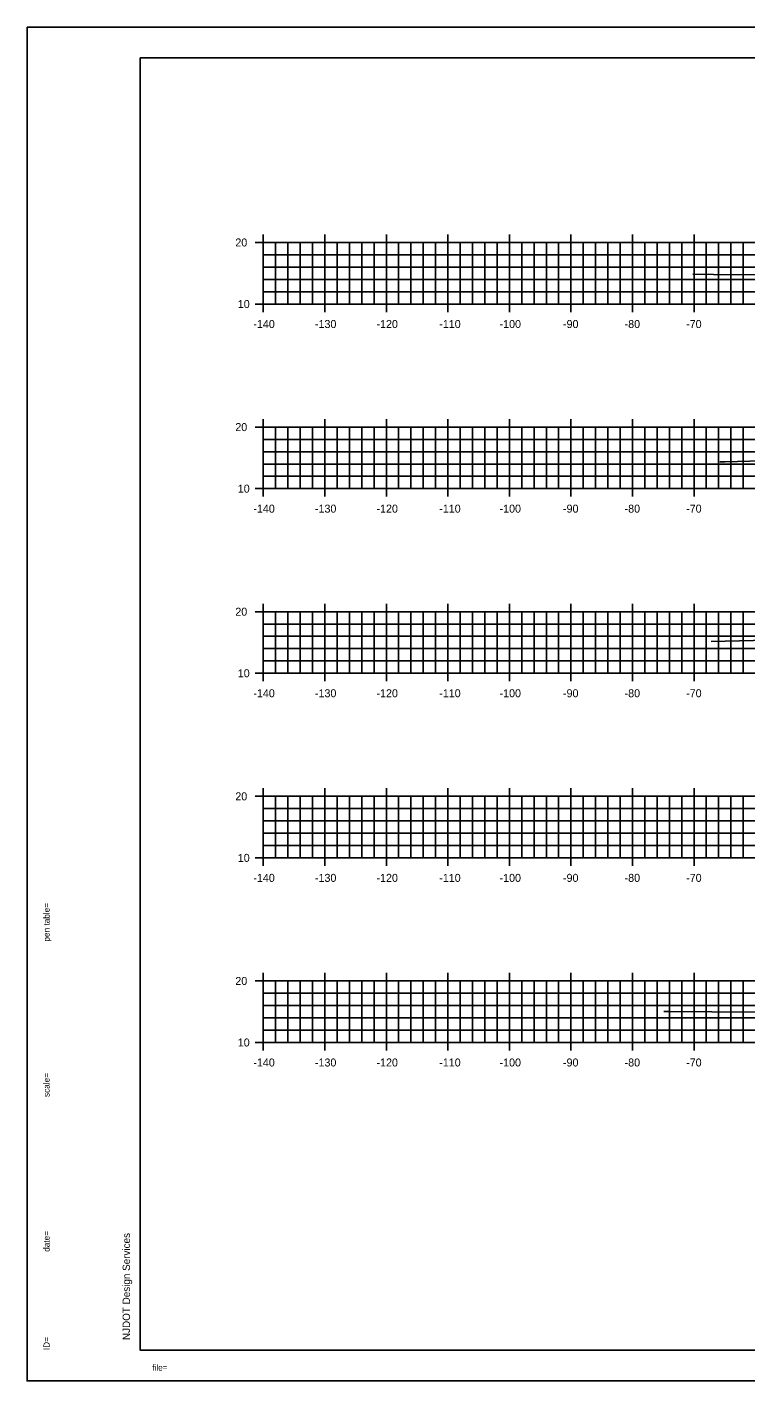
# Model space of a CAD drawing. Extents: x 40011 to 50684, y 49949 to 72236.
# Drawn here: x 40676.3 to 40793.2, y 68351.8 to 68571.8 of the extents above; entities that cross this region are included whole.
import ezdxf

# ---------------------------------------------------------------- set-up
doc = ezdxf.new("R2010")
doc.units = 0
for name, color, linetype in [('1', 7, 'Continuous'), ('41', 7, 'Continuous'), ('51', 7, 'Continuous'), ('53', 7, 'Continuous'), ('55', 7, 'Continuous'), ('57', 7, 'Continuous'), ('60', 7, 'Continuous')]:
    doc.layers.add(name, color=color, linetype=linetype)

msp = doc.modelspace()

# ---------------------------------------------------------------- linework, layer by layer
at = {"layer": '1'}
for p, q in [((41025.73, 68571.8), (40676.34, 68571.8)), ((40694.72, 68566.8), (40694.72, 68356.8)), ((41024.72, 68566.8), (40694.72, 68566.8)), ((40694.72, 68356.8), (41024.72, 68356.8)), ((41025.73, 68351.8), (40676.34, 68351.8))]:
    msp.add_line(p, q, dxfattribs=at)
at = {"layer": '41'}
for points in [[(40676.34, 68571.8), (41025.73, 68571.8), (41025.73, 68351.8), (40676.34, 68351.8)], [(40694.72, 68566.8), (41024.72, 68566.8), (41024.72, 68356.8), (40694.72, 68356.8)]]:
    msp.add_lwpolyline(points, close=True, dxfattribs=at)
at = {"layer": '51'}
for p, q in [((40713.42, 68536.8), (40714.72, 68536.8)), ((40714.72, 68526.8), (40714.72, 68536.8)), ((40716.72, 68526.8), (40716.72, 68536.8)), ((40718.72, 68526.8), (40718.72, 68536.8)), ((40720.72, 68526.8), (40720.72, 68536.8)), ((40722.72, 68526.8), (40722.72, 68536.8)), ((40726.72, 68526.8), (40726.72, 68536.8)), ((40728.72, 68526.8), (40728.72, 68536.8)), ((40730.72, 68526.8), (40730.72, 68536.8)), ((40732.72, 68526.8), (40732.72, 68536.8)), ((40736.72, 68526.8), (40736.72, 68536.8)), ((40738.72, 68526.8), (40738.72, 68536.8)), ((40740.72, 68526.8), (40740.72, 68536.8)), ((40742.72, 68526.8), (40742.72, 68536.8)), ((40746.72, 68526.8), (40746.72, 68536.8)), ((40748.72, 68526.8), (40748.72, 68536.8)), ((40750.72, 68526.8), (40750.72, 68536.8)), ((40752.72, 68526.8), (40752.72, 68536.8)), ((40756.72, 68526.8), (40756.72, 68536.8)), ((40758.72, 68526.8), (40758.72, 68536.8)), ((40760.72, 68526.8), (40760.72, 68536.8)), ((40762.72, 68526.8), (40762.72, 68536.8)), ((40766.72, 68526.8), (40766.72, 68536.8)), ((40768.72, 68526.8), (40768.72, 68536.8)), ((40770.72, 68526.8), (40770.72, 68536.8)), ((40772.72, 68526.8), (40772.72, 68536.8)), ((40776.72, 68526.8), (40776.72, 68536.8)), ((40778.72, 68526.8), (40778.72, 68536.8)), ((40780.72, 68526.8), (40780.72, 68536.8)), ((40782.72, 68526.8), (40782.72, 68536.8)), ((40786.72, 68526.8), (40786.72, 68536.8)), ((40788.72, 68526.8), (40788.72, 68536.8)), ((40790.72, 68526.8), (40790.72, 68536.8)), ((40792.72, 68526.8), (40792.72, 68536.8)), ((40713.42, 68526.8), (40714.72, 68526.8)), ((40714.72, 68526.8), (40994.72, 68526.8)), ((40714.72, 68525.5), (40714.72, 68526.8)), ((40724.72, 68525.5), (40724.72, 68526.8)), ((40734.72, 68525.5), (40734.72, 68526.8)), ((40744.72, 68525.5), (40744.72, 68526.8)), ((40754.72, 68525.5), (40754.72, 68526.8)), ((40764.72, 68525.5), (40764.72, 68526.8)), ((40774.72, 68525.5), (40774.72, 68526.8)), ((40784.72, 68525.5), (40784.72, 68526.8)), ((40713.42, 68506.8), (40714.72, 68506.8)), ((40714.72, 68496.8), (40714.72, 68506.8)), ((40716.72, 68496.8), (40716.72, 68506.8)), ((40718.72, 68496.8), (40718.72, 68506.8)), ((40720.72, 68496.8), (40720.72, 68506.8)), ((40722.72, 68496.8), (40722.72, 68506.8)), ((40726.72, 68496.8), (40726.72, 68506.8)), ((40728.72, 68496.8), (40728.72, 68506.8)), ((40730.72, 68496.8), (40730.72, 68506.8)), ((40732.72, 68496.8), (40732.72, 68506.8)), ((40736.72, 68496.8), (40736.72, 68506.8)), ((40738.72, 68496.8), (40738.72, 68506.8)), ((40740.72, 68496.8), (40740.72, 68506.8)), ((40742.72, 68496.8), (40742.72, 68506.8)), ((40746.72, 68496.8), (40746.72, 68506.8)), ((40748.72, 68496.8), (40748.72, 68506.8)), ((40750.72, 68496.8), (40750.72, 68506.8)), ((40752.72, 68496.8), (40752.72, 68506.8)), ((40756.72, 68496.8), (40756.72, 68506.8)), ((40758.72, 68496.8), (40758.72, 68506.8)), ((40760.72, 68496.8), (40760.72, 68506.8)), ((40762.72, 68496.8), (40762.72, 68506.8)), ((40766.72, 68496.8), (40766.72, 68506.8)), ((40768.72, 68496.8), (40768.72, 68506.8)), ((40770.72, 68496.8), (40770.72, 68506.8)), ((40772.72, 68496.8), (40772.72, 68506.8)), ((40776.72, 68496.8), (40776.72, 68506.8)), ((40778.72, 68496.8), (40778.72, 68506.8)), ((40780.72, 68496.8), (40780.72, 68506.8)), ((40782.72, 68496.8), (40782.72, 68506.8)), ((40786.72, 68496.8), (40786.72, 68506.8)), ((40788.72, 68496.8), (40788.72, 68506.8)), ((40790.72, 68496.8), (40790.72, 68506.8)), ((40792.72, 68496.8), (40792.72, 68506.8)), ((40713.42, 68496.8), (40714.72, 68496.8)), ((40714.72, 68496.8), (40994.72, 68496.8)), ((40714.72, 68495.5), (40714.72, 68496.8)), ((40724.72, 68495.5), (40724.72, 68496.8)), ((40734.72, 68495.5), (40734.72, 68496.8)), ((40744.72, 68495.5), (40744.72, 68496.8)), ((40754.72, 68495.5), (40754.72, 68496.8)), ((40764.72, 68495.5), (40764.72, 68496.8)), ((40774.72, 68495.5), (40774.72, 68496.8)), ((40784.72, 68495.5), (40784.72, 68496.8)), ((40713.42, 68476.8), (40714.72, 68476.8)), ((40714.72, 68466.8), (40714.72, 68476.8)), ((40716.72, 68466.8), (40716.72, 68476.8)), ((40718.72, 68466.8), (40718.72, 68476.8)), ((40720.72, 68466.8), (40720.72, 68476.8)), ((40722.72, 68466.8), (40722.72, 68476.8)), ((40726.72, 68466.8), (40726.72, 68476.8)), ((40728.72, 68466.8), (40728.72, 68476.8)), ((40730.72, 68466.8), (40730.72, 68476.8)), ((40732.72, 68466.8), (40732.72, 68476.8)), ((40736.72, 68466.8), (40736.72, 68476.8)), ((40738.72, 68466.8), (40738.72, 68476.8)), ((40740.72, 68466.8), (40740.72, 68476.8)), ((40742.72, 68466.8), (40742.72, 68476.8)), ((40746.72, 68466.8), (40746.72, 68476.8)), ((40748.72, 68466.8), (40748.72, 68476.8)), ((40750.72, 68466.8), (40750.72, 68476.8)), ((40752.72, 68466.8), (40752.72, 68476.8)), ((40756.72, 68466.8), (40756.72, 68476.8)), ((40758.72, 68466.8), (40758.72, 68476.8)), ((40760.72, 68466.8), (40760.72, 68476.8)), ((40762.72, 68466.8), (40762.72, 68476.8)), ((40766.72, 68466.8), (40766.72, 68476.8)), ((40768.72, 68466.8), (40768.72, 68476.8)), ((40770.72, 68466.8), (40770.72, 68476.8)), ((40772.72, 68466.8), (40772.72, 68476.8)), ((40776.72, 68466.8), (40776.72, 68476.8)), ((40778.72, 68466.8), (40778.72, 68476.8)), ((40780.72, 68466.8), (40780.72, 68476.8)), ((40782.72, 68466.8), (40782.72, 68476.8)), ((40786.72, 68466.8), (40786.72, 68476.8)), ((40788.72, 68466.8), (40788.72, 68476.8)), ((40790.72, 68466.8), (40790.72, 68476.8)), ((40792.72, 68466.8), (40792.72, 68476.8)), ((40713.42, 68466.8), (40714.72, 68466.8)), ((40714.72, 68466.8), (40994.72, 68466.8)), ((40714.72, 68465.5), (40714.72, 68466.8)), ((40724.72, 68465.5), (40724.72, 68466.8)), ((40734.72, 68465.5), (40734.72, 68466.8)), ((40744.72, 68465.5), (40744.72, 68466.8)), ((40754.72, 68465.5), (40754.72, 68466.8)), ((40764.72, 68465.5), (40764.72, 68466.8)), ((40774.72, 68465.5), (40774.72, 68466.8)), ((40784.72, 68465.5), (40784.72, 68466.8)), ((40713.42, 68446.8), (40714.72, 68446.8)), ((40714.72, 68436.8), (40714.72, 68446.8)), ((40716.72, 68436.8), (40716.72, 68446.8)), ((40718.72, 68436.8), (40718.72, 68446.8)), ((40720.72, 68436.8), (40720.72, 68446.8)), ((40722.72, 68436.8), (40722.72, 68446.8)), ((40726.72, 68436.8), (40726.72, 68446.8)), ((40728.72, 68436.8), (40728.72, 68446.8)), ((40730.72, 68436.8), (40730.72, 68446.8)), ((40732.72, 68436.8), (40732.72, 68446.8)), ((40736.72, 68436.8), (40736.72, 68446.8)), ((40738.72, 68436.8), (40738.72, 68446.8)), ((40740.72, 68436.8), (40740.72, 68446.8)), ((40742.72, 68436.8), (40742.72, 68446.8)), ((40746.72, 68436.8), (40746.72, 68446.8)), ((40748.72, 68436.8), (40748.72, 68446.8)), ((40750.72, 68436.8), (40750.72, 68446.8)), ((40752.72, 68436.8), (40752.72, 68446.8)), ((40756.72, 68436.8), (40756.72, 68446.8)), ((40758.72, 68436.8), (40758.72, 68446.8)), ((40760.72, 68436.8), (40760.72, 68446.8)), ((40762.72, 68436.8), (40762.72, 68446.8)), ((40766.72, 68436.8), (40766.72, 68446.8)), ((40768.72, 68436.8), (40768.72, 68446.8)), ((40770.72, 68436.8), (40770.72, 68446.8)), ((40772.72, 68436.8), (40772.72, 68446.8)), ((40776.72, 68436.8), (40776.72, 68446.8)), ((40778.72, 68436.8), (40778.72, 68446.8)), ((40780.72, 68436.8), (40780.72, 68446.8)), ((40782.72, 68436.8), (40782.72, 68446.8)), ((40786.72, 68436.8), (40786.72, 68446.8)), ((40788.72, 68436.8), (40788.72, 68446.8)), ((40790.72, 68436.8), (40790.72, 68446.8)), ((40792.72, 68436.8), (40792.72, 68446.8)), ((40713.42, 68436.8), (40714.72, 68436.8)), ((40714.72, 68436.8), (40994.72, 68436.8)), ((40714.72, 68435.5), (40714.72, 68436.8)), ((40724.72, 68435.5), (40724.72, 68436.8)), ((40734.72, 68435.5), (40734.72, 68436.8)), ((40744.72, 68435.5), (40744.72, 68436.8)), ((40754.72, 68435.5), (40754.72, 68436.8)), ((40764.72, 68435.5), (40764.72, 68436.8)), ((40774.72, 68435.5), (40774.72, 68436.8)), ((40784.72, 68435.5), (40784.72, 68436.8)), ((40713.42, 68416.8), (40714.72, 68416.8)), ((40714.72, 68406.8), (40714.72, 68416.8)), ((40716.72, 68406.8), (40716.72, 68416.8)), ((40718.72, 68406.8), (40718.72, 68416.8)), ((40720.72, 68406.8), (40720.72, 68416.8)), ((40722.72, 68406.8), (40722.72, 68416.8)), ((40726.72, 68406.8), (40726.72, 68416.8)), ((40728.72, 68406.8), (40728.72, 68416.8)), ((40730.72, 68406.8), (40730.72, 68416.8)), ((40732.72, 68406.8), (40732.72, 68416.8)), ((40736.72, 68406.8), (40736.72, 68416.8)), ((40738.72, 68406.8), (40738.72, 68416.8)), ((40740.72, 68406.8), (40740.72, 68416.8)), ((40742.72, 68406.8), (40742.72, 68416.8)), ((40746.72, 68406.8), (40746.72, 68416.8)), ((40748.72, 68406.8), (40748.72, 68416.8)), ((40750.72, 68406.8), (40750.72, 68416.8)), ((40752.72, 68406.8), (40752.72, 68416.8)), ((40756.72, 68406.8), (40756.72, 68416.8)), ((40758.72, 68406.8), (40758.72, 68416.8)), ((40760.72, 68406.8), (40760.72, 68416.8)), ((40762.72, 68406.8), (40762.72, 68416.8)), ((40766.72, 68406.8), (40766.72, 68416.8)), ((40768.72, 68406.8), (40768.72, 68416.8)), ((40770.72, 68406.8), (40770.72, 68416.8)), ((40772.72, 68406.8), (40772.72, 68416.8)), ((40776.72, 68406.8), (40776.72, 68416.8)), ((40778.72, 68406.8), (40778.72, 68416.8)), ((40780.72, 68406.8), (40780.72, 68416.8)), ((40782.72, 68406.8), (40782.72, 68416.8)), ((40786.72, 68406.8), (40786.72, 68416.8)), ((40788.72, 68406.8), (40788.72, 68416.8)), ((40790.72, 68406.8), (40790.72, 68416.8)), ((40792.72, 68406.8), (40792.72, 68416.8)), ((40713.42, 68406.8), (40714.72, 68406.8)), ((40714.72, 68406.8), (40994.72, 68406.8)), ((40714.72, 68405.5), (40714.72, 68406.8)), ((40724.72, 68405.5), (40724.72, 68406.8)), ((40734.72, 68405.5), (40734.72, 68406.8)), ((40744.72, 68405.5), (40744.72, 68406.8)), ((40754.72, 68405.5), (40754.72, 68406.8)), ((40764.72, 68405.5), (40764.72, 68406.8)), ((40774.72, 68405.5), (40774.72, 68406.8)), ((40784.72, 68405.5), (40784.72, 68406.8))]:
    msp.add_line(p, q, dxfattribs=at)
at = {"layer": '53'}
for p, q in [((40714.72, 68534.8), (40994.72, 68534.8)), ((40714.72, 68532.8), (40994.72, 68532.8)), ((40714.72, 68530.8), (40994.72, 68530.8)), ((40714.72, 68528.8), (40994.72, 68528.8)), ((40714.72, 68504.8), (40994.72, 68504.8)), ((40714.72, 68502.8), (40994.72, 68502.8)), ((40714.72, 68500.8), (40994.72, 68500.8)), ((40714.72, 68498.8), (40994.72, 68498.8)), ((40714.72, 68474.8), (40994.72, 68474.8)), ((40714.72, 68472.8), (40994.72, 68472.8)), ((40714.72, 68470.8), (40994.72, 68470.8)), ((40714.72, 68468.8), (40994.72, 68468.8)), ((40714.72, 68444.8), (40994.72, 68444.8)), ((40714.72, 68442.8), (40994.72, 68442.8)), ((40714.72, 68440.8), (40994.72, 68440.8)), ((40714.72, 68438.8), (40994.72, 68438.8)), ((40714.72, 68414.8), (40994.72, 68414.8)), ((40714.72, 68412.8), (40994.72, 68412.8)), ((40714.72, 68410.8), (40994.72, 68410.8)), ((40714.72, 68408.8), (40994.72, 68408.8))]:
    msp.add_line(p, q, dxfattribs=at)
at = {"layer": '55'}
for p, q in [((40714.72, 68536.8), (40994.72, 68536.8)), ((40714.72, 68526.8), (40714.72, 68536.8)), ((40724.72, 68526.8), (40724.72, 68536.8)), ((40734.72, 68526.8), (40734.72, 68536.8)), ((40744.72, 68526.8), (40744.72, 68536.8)), ((40754.72, 68526.8), (40754.72, 68536.8)), ((40764.72, 68526.8), (40764.72, 68536.8)), ((40774.72, 68526.8), (40774.72, 68536.8)), ((40784.72, 68526.8), (40784.72, 68536.8)), ((40714.72, 68526.8), (40994.72, 68526.8)), ((40714.72, 68506.8), (40994.72, 68506.8)), ((40714.72, 68496.8), (40714.72, 68506.8)), ((40724.72, 68496.8), (40724.72, 68506.8)), ((40734.72, 68496.8), (40734.72, 68506.8)), ((40744.72, 68496.8), (40744.72, 68506.8)), ((40754.72, 68496.8), (40754.72, 68506.8)), ((40764.72, 68496.8), (40764.72, 68506.8)), ((40774.72, 68496.8), (40774.72, 68506.8)), ((40784.72, 68496.8), (40784.72, 68506.8)), ((40714.72, 68496.8), (40994.72, 68496.8)), ((40714.72, 68476.8), (40994.72, 68476.8)), ((40714.72, 68466.8), (40714.72, 68476.8)), ((40724.72, 68466.8), (40724.72, 68476.8)), ((40734.72, 68466.8), (40734.72, 68476.8)), ((40744.72, 68466.8), (40744.72, 68476.8)), ((40754.72, 68466.8), (40754.72, 68476.8)), ((40764.72, 68466.8), (40764.72, 68476.8)), ((40774.72, 68466.8), (40774.72, 68476.8)), ((40784.72, 68466.8), (40784.72, 68476.8)), ((40714.72, 68466.8), (40994.72, 68466.8)), ((40714.72, 68446.8), (40994.72, 68446.8)), ((40714.72, 68436.8), (40714.72, 68446.8)), ((40724.72, 68436.8), (40724.72, 68446.8)), ((40734.72, 68436.8), (40734.72, 68446.8)), ((40744.72, 68436.8), (40744.72, 68446.8)), ((40754.72, 68436.8), (40754.72, 68446.8)), ((40764.72, 68436.8), (40764.72, 68446.8)), ((40774.72, 68436.8), (40774.72, 68446.8)), ((40784.72, 68436.8), (40784.72, 68446.8)), ((40714.72, 68436.8), (40994.72, 68436.8)), ((40714.72, 68416.8), (40994.72, 68416.8)), ((40714.72, 68406.8), (40714.72, 68416.8)), ((40724.72, 68406.8), (40724.72, 68416.8)), ((40734.72, 68406.8), (40734.72, 68416.8)), ((40744.72, 68406.8), (40744.72, 68416.8)), ((40754.72, 68406.8), (40754.72, 68416.8)), ((40764.72, 68406.8), (40764.72, 68416.8)), ((40774.72, 68406.8), (40774.72, 68416.8)), ((40784.72, 68406.8), (40784.72, 68416.8)), ((40714.72, 68406.8), (40994.72, 68406.8))]:
    msp.add_line(p, q, dxfattribs=at)
at = {"layer": '57'}
for points in [[(40784.55, 68531.65), (40787.87, 68531.62), (40823, 68531.49), (40825.7, 68531.49), (40827.24, 68531.46), (40832.85, 68530.97), (40834.42, 68530.85), (40834.58, 68530.85), (40855.29, 68531.24), (40856.09, 68531.22), (40859.71, 68531.16), (40877.41, 68530.86), (40877.52, 68530.85), (40880.4, 68531.42), (40880.81, 68531.55), (40881.24, 68531.56), (40898.1, 68532.5), (40898.8, 68532.49), (40899.35, 68532.53), (40905.74, 68532.4), (40913.01, 68532.3), (40917.74, 68532.33), (40927.26, 68532.43)], [(40788.89, 68501.17), (40789.7, 68501.18), (40816.14, 68501.87)], [(40787.52, 68471.96), (40799, 68472.23)], [(40779.84, 68411.85), (40780.31, 68411.85), (40780.59, 68411.85), (40801.77, 68411.66)]]:
    msp.add_lwpolyline(points, dxfattribs=at)
at = {"layer": '60'}
for p, q in [((40714.72, 68538.1), (40714.72, 68536.8)), ((40724.72, 68538.1), (40724.72, 68536.8)), ((40734.72, 68538.1), (40734.72, 68536.8)), ((40744.72, 68538.1), (40744.72, 68536.8)), ((40754.72, 68538.1), (40754.72, 68536.8)), ((40764.72, 68538.1), (40764.72, 68536.8)), ((40774.72, 68538.1), (40774.72, 68536.8)), ((40784.72, 68538.1), (40784.72, 68536.8)), ((40714.72, 68508.1), (40714.72, 68506.8)), ((40724.72, 68508.1), (40724.72, 68506.8)), ((40734.72, 68508.1), (40734.72, 68506.8)), ((40744.72, 68508.1), (40744.72, 68506.8)), ((40754.72, 68508.1), (40754.72, 68506.8)), ((40764.72, 68508.1), (40764.72, 68506.8)), ((40774.72, 68508.1), (40774.72, 68506.8)), ((40784.72, 68508.1), (40784.72, 68506.8)), ((40714.72, 68478.1), (40714.72, 68476.8)), ((40724.72, 68478.1), (40724.72, 68476.8)), ((40734.72, 68478.1), (40734.72, 68476.8)), ((40744.72, 68478.1), (40744.72, 68476.8)), ((40754.72, 68478.1), (40754.72, 68476.8)), ((40764.72, 68478.1), (40764.72, 68476.8)), ((40774.72, 68478.1), (40774.72, 68476.8)), ((40784.72, 68478.1), (40784.72, 68476.8)), ((40714.72, 68448.1), (40714.72, 68446.8)), ((40724.72, 68448.1), (40724.72, 68446.8)), ((40734.72, 68448.1), (40734.72, 68446.8)), ((40744.72, 68448.1), (40744.72, 68446.8)), ((40754.72, 68448.1), (40754.72, 68446.8)), ((40764.72, 68448.1), (40764.72, 68446.8)), ((40774.72, 68448.1), (40774.72, 68446.8)), ((40784.72, 68448.1), (40784.72, 68446.8)), ((40714.72, 68418.1), (40714.72, 68416.8)), ((40724.72, 68418.1), (40724.72, 68416.8)), ((40734.72, 68418.1), (40734.72, 68416.8)), ((40744.72, 68418.1), (40744.72, 68416.8)), ((40754.72, 68418.1), (40754.72, 68416.8)), ((40764.72, 68418.1), (40764.72, 68416.8)), ((40774.72, 68418.1), (40774.72, 68416.8)), ((40784.72, 68418.1), (40784.72, 68416.8))]:
    msp.add_line(p, q, dxfattribs=at)

# ---------------------------------------------------------------- texts
at = {"layer": '1'}
for s, height, rotation, p in [('...................pentable..................', 0.0144, 90, (40680, 68431.16)), ('pen table=', 1, 90, (40680, 68423.19)), ('......scale......', 0.0144, 90, (40680, 68402.83)), ('scale=', 1, 90, (40680, 68397.94)), ('date=', 1, 90, (40680, 68372.78)), ('.......time......', 0.0144, 90, (40680, 68377.16)), ('NJDOT Design Services', 1.2, 90, (40693.06, 68358.45)), ('ID=', 1, 90, (40680, 68356.81)), ('............who............', 0.0144, 90, (40680, 68359.47)), ('file=', 1, 360, (40696.67, 68353.47)), ('...................bob..................', 0.0144, 360, (40700, 68353.47))]:
    msp.add_text(s, height=height, rotation=rotation, dxfattribs=at).set_placement(p)
at = {"layer": '51'}
for s, height, p in [('20', 1.3, (40710.18, 68536.15)), ('10', 1.3, (40710.58, 68526.15)), ('-', 0.0001, (40714.72, 68526.8)), ('-140', 1.3, (40713.11, 68522.9)), ('-130', 1.3, (40723.12, 68522.9)), ('-120', 1.3, (40733.12, 68522.9)), ('-110', 1.3, (40743.32, 68522.9)), ('-100', 1.3, (40753.12, 68522.9)), ('-90', 1.3, (40763.43, 68522.9)), ('-80', 1.3, (40773.44, 68522.9)), ('-70', 1.3, (40783.44, 68522.9)), ('20', 1.3, (40710.18, 68506.15)), ('10', 1.3, (40710.58, 68496.15)), ('-', 0.0001, (40714.72, 68496.8)), ('-140', 1.3, (40713.11, 68492.9)), ('-130', 1.3, (40723.12, 68492.9)), ('-120', 1.3, (40733.12, 68492.9)), ('-110', 1.3, (40743.32, 68492.9)), ('-100', 1.3, (40753.12, 68492.9)), ('-90', 1.3, (40763.43, 68492.9)), ('-80', 1.3, (40773.44, 68492.9)), ('-70', 1.3, (40783.44, 68492.9)), ('20', 1.3, (40710.18, 68476.15)), ('10', 1.3, (40710.58, 68466.15)), ('-', 0.0001, (40714.72, 68466.8)), ('-140', 1.3, (40713.11, 68462.9)), ('-130', 1.3, (40723.12, 68462.9)), ('-120', 1.3, (40733.12, 68462.9)), ('-110', 1.3, (40743.32, 68462.9)), ('-100', 1.3, (40753.12, 68462.9)), ('-90', 1.3, (40763.43, 68462.9)), ('-80', 1.3, (40773.44, 68462.9)), ('-70', 1.3, (40783.44, 68462.9)), ('20', 1.3, (40710.18, 68446.15)), ('10', 1.3, (40710.58, 68436.15)), ('-', 0.0001, (40714.72, 68436.8)), ('-140', 1.3, (40713.11, 68432.9)), ('-130', 1.3, (40723.12, 68432.9)), ('-120', 1.3, (40733.12, 68432.9)), ('-110', 1.3, (40743.32, 68432.9)), ('-100', 1.3, (40753.12, 68432.9)), ('-90', 1.3, (40763.43, 68432.9)), ('-80', 1.3, (40773.44, 68432.9)), ('-70', 1.3, (40783.44, 68432.9)), ('20', 1.3, (40710.18, 68416.15)), ('10', 1.3, (40710.58, 68406.15)), ('-', 0.0001, (40714.72, 68406.8)), ('-140', 1.3, (40713.11, 68402.9)), ('-130', 1.3, (40723.12, 68402.9)), ('-120', 1.3, (40733.12, 68402.9)), ('-110', 1.3, (40743.32, 68402.9)), ('-100', 1.3, (40753.12, 68402.9)), ('-90', 1.3, (40763.43, 68402.9)), ('-80', 1.3, (40773.44, 68402.9)), ('-70', 1.3, (40783.44, 68402.9))]:
    msp.add_text(s, height=height, dxfattribs=at).set_placement(p)

doc.saveas('drawing.dxf')
